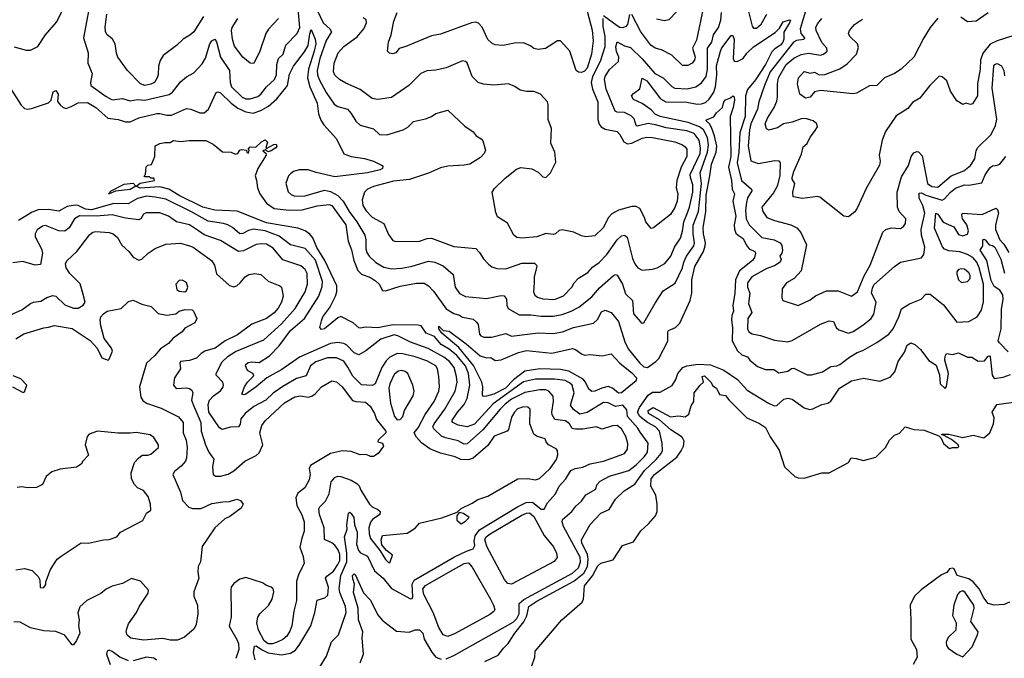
# Model space of a CAD drawing. Extents: x 1690054 to 1842981, y 782881 to 914114.
# Tile 311 of 656: x 1711432 to 1718064, y 897106 to 901407. Entities that reach past the tile are written whole.
import ezdxf

# ---------------------------------------------------------------- set-up
doc = ezdxf.new("R2010")
doc.units = 0

msp = doc.modelspace()

# ---------------------------------------------------------------- linework, layer by layer
at = {"layer": '0CON10XD'}
for points in [[(1711896.9, 901476.9), (1711861.6, 901285), (1711893.5, 901185), (1711891.5, 901115), (1711920, 901045), (1711908.6, 900985), (1711910.8, 900965), (1712015, 900888.9), (1712055, 900868.4), (1712125, 900876.8), (1712175, 900861.2), (1712225, 900869.7), (1712275, 900866.2), (1712437.6, 900902.4), (1712461.2, 900918.8), (1712515, 900988.9), (1712555, 901022.2), (1712605, 901050), (1712660.5, 901109.5), (1712682, 901148), (1712712.8, 901245), (1712725, 901264.3), (1712745, 901275.7), (1712757.7, 901257.8), (1712784.6, 901154.6), (1712844.2, 901065), (1712849, 900985), (1712858.1, 900955), (1712930.4, 900885), (1712955, 900874.3), (1712985, 900873.9), (1713035, 900890.3), (1713055, 900906.1), (1713093.9, 900956.1), (1713148.9, 901005), (1713161.4, 901035), (1713163.8, 901106.2), (1713174.6, 901145), (1713206, 901175), (1713223.7, 901236.3), (1713301.2, 901315), (1713318.9, 901355), (1713296.5, 901605)], [(1716324.3, 901525.7), (1716365, 901363.8), (1716375, 901349.2), (1716395, 901351.1), (1716425, 901376.9), (1716465, 901444)], [(1711395.4, 901225.4), (1711475, 901202.9), (1711505, 901202.5), (1711554.4, 901225.6), (1711605.6, 901305), (1711679.1, 901390.9), (1711715, 901460)], [(1713435, 901471.4), (1713475, 901385.6), (1713520, 901345), (1713530.8, 901325), (1713495, 901267.5), (1713453.5, 901145), (1713435.7, 901065.7), (1713436.8, 901036.8), (1713447.9, 901005), (1713495, 900917.5), (1713548.7, 900838.7), (1713575, 900821.8), (1713640, 900805), (1713665, 900775.6), (1713695, 900723.1), (1713725, 900696.5)], [(1713725, 900696.5), (1713815, 900671.1), (1713855, 900632.9), (1713905, 900631.5), (1714014.5, 900665.5), (1714045, 900684.2), (1714085, 900722.5), (1714165, 900740), (1714205, 900754.3), (1714235, 900775.6), (1714315, 900798), (1714430.6, 900690.6), (1714485, 900651.2), (1714506.7, 900625), (1714540, 900605), (1714551.2, 900591.2), (1714568.3, 900528.3), (1714560.8, 900505), (1714535, 900478), (1714463.3, 900435), (1714425, 900426.4), (1714315, 900420.6), (1714265, 900410), (1714185, 900374.5), (1714058.1, 900331.9), (1713950.1, 900319.9), (1713815, 900283.7), (1713773.4, 900266.6), (1713753.8, 900245), (1713737.5, 900195), (1713744, 900155), (1713765, 900119.1), (1713805, 900076.8), (1713883.5, 900035), (1713915, 899960), (1713945, 899920), (1713965, 899912.5), (1714125.3, 899914.7), (1714177.1, 899932.9), (1714204.7, 899934.7), (1714355, 899878.8), (1714505, 899865.7), (1714529.8, 899839.8), (1714555, 899795.8), (1714590, 899760), (1714612.2, 899742.2), (1714645, 899730.6), (1714705, 899730), (1714815, 899767.3), (1714898.3, 899768.3), (1714913.8, 899755), (1714915.8, 899745), (1714896.5, 899675), (1714897.4, 899637.4), (1714892.7, 899575), (1714902.2, 899552.2), (1714918.3, 899538.3), (1714955, 899528.2), (1715035, 899523.1), (1715095, 899547.5), (1715151.4, 899605), (1715166, 899635), (1715194.6, 899665.4), (1715258.6, 899705), (1715290.6, 899739.4), (1715335, 899771.2), (1715386.8, 899825), (1715455, 899924.6), (1715485, 899951.1), (1715505, 899957.1), (1715523, 899943), (1715559.9, 899799.9), (1715575, 899762.5), (1715594.4, 899735), (1715625, 899720.6), (1715695, 899727.1), (1715725, 899736.2), (1715778.1, 899765), (1715818, 899815), (1715842.7, 899875), (1715883.2, 899936.8), (1715896.7, 899983.3), (1715904.8, 900045), (1715925.4, 900094.6), (1715943, 900145), (1715964.9, 900245), (1715965.2, 900295), (1715948.9, 900345), (1715948.2, 900365), (1716014.1, 900505), (1716017.8, 900545), (1716008.2, 900595), (1715975, 900641), (1715925, 900659), (1715785, 900679.6), (1715715, 900700), (1715665, 900707.4), (1715590.7, 900690.7), (1715583.3, 900695), (1715569.8, 900739.8), (1715550.5, 900760.5), (1715505, 900781.2), (1715455, 900785.3), (1715441.6, 900791.6), (1715381.5, 900938.5), (1715370.5, 901005), (1715375.6, 901025), (1715405, 901070.8), (1715465.6, 901125), (1715467.8, 901155), (1715452.5, 901192.5), (1715446.4, 901223.6), (1715455, 901258.8), (1715505, 901232.2), (1715545, 901220.5), (1715625, 901143.9), (1715710, 901045), (1715765, 901014.6), (1715825, 900956.2), (1715844.4, 900945), (1715927.7, 900942.3), (1715984.8, 900955.2), (1716025, 900981.2), (1716055.7, 901025), (1716065.2, 901075), (1716065.3, 901215), (1716094.3, 901255), (1716103.8, 901305), (1716138.2, 901355), (1716154.1, 901405), (1716157.8, 901455)], [(1715254.7, 901465), (1715286.8, 901336.8), (1715293.4, 901265), (1715283.8, 901175), (1715255, 901081.5), (1715235, 901060), (1715215, 901052.2), (1715195, 901054.4), (1715180.8, 901065), (1715137.1, 901195), (1715075, 901264), (1715055, 901264), (1714974.1, 901214.1), (1714925, 901205.7), (1714895, 901214.3), (1714871.3, 901231.3), (1714825, 901250.8), (1714765, 901250), (1714685, 901232.9), (1714635, 901237.5), (1714615, 901246), (1714584.5, 901274.5), (1714547.6, 901357.6), (1714523, 901383), (1714505, 901390.8), (1714475.8, 901385.8), (1714265, 901310.6), (1714205, 901298.1), (1714032.7, 901227.3), (1713987.7, 901212.3), (1713965.9, 901184.1), (1713945, 901176.7), (1713921.7, 901181.7), (1713910, 901195), (1713916, 901255), (1713932.9, 901305), (1713951.7, 901398.3), (1713974.3, 901455)], [(1716036.5, 901493.5), (1715990.8, 901269.2), (1715963.2, 901215), (1715982.1, 901155), (1715976.5, 901133.5), (1715961.4, 901115), (1715932, 901098), (1715895, 901099.4), (1715825, 901168.9), (1715755, 901203.9), (1715712.5, 901215), (1715682.7, 901235), (1715614.8, 901324.8), (1715555, 901441.4)], [(1715857.6, 901462.4), (1715804.4, 901405.6), (1715775, 901400.6), (1715720.9, 901410.9)], [(1716725.5, 901465), (1716687.6, 901345), (1716693, 901315), (1716717.8, 901285), (1716713.6, 901273.6), (1716665, 901266.5), (1716643.4, 901256.6), (1716486.5, 901055), (1716447.4, 900965), (1716410, 900855), (1716401, 900805), (1716357.5, 900705), (1716348.2, 900665), (1716338.7, 900555), (1716356.2, 900456.2), (1716405, 900438.6), (1716517.9, 900457.9), (1716545, 900457.1), (1716553.6, 900443.6), (1716551.9, 900355), (1716534, 900285), (1716509, 900241), (1716431.1, 900145), (1716436.8, 900115), (1716464.6, 900075), (1716515, 900053.8), (1716625, 900025.4), (1716665.3, 900005.3), (1716693.1, 899975), (1716731.7, 899891.7), (1716696.2, 899715), (1716649.2, 899665), (1716596.2, 899635), (1716568.1, 899595), (1716564.2, 899535), (1716571.2, 899515), (1716675, 899482.9), (1716755, 899519.4), (1716793, 899547), (1716865, 899582), (1716945, 899581.5), (1717033.8, 899546.2), (1717075, 899574.2), (1717118.8, 899681.2), (1717161, 899755), (1717244.8, 899975.2), (1717265, 899993.5), (1717302.5, 900005), (1717365, 900001.9), (1717385, 900014.5), (1717398.7, 900035), (1717401.5, 900065), (1717355.6, 900115), (1717343.9, 900143.9), (1717342.5, 900245), (1717372.1, 900347.9), (1717418.9, 900425), (1717437.3, 900485), (1717455, 900510), (1717475, 900519.4), (1717485, 900517.1), (1717511.3, 900491.3), (1717546.8, 900305), (1717575, 900283.7), (1717615, 900280), (1717705, 900356), (1717791.1, 900388.9), (1717835.5, 900424.5), (1717865, 900469.4), (1717874.2, 900525), (1717883.9, 900545), (1717976.2, 900635), (1718005.2, 900694.8), (1718013.1, 900736.9), (1717982.8, 900945), (1717992.4, 901095), (1717998.5, 901105), (1718015, 901112.5), (1718045, 901096.2), (1718061.1, 901065), (1718065, 901030)], [(1717955, 901452.9), (1717875, 901396.2), (1717815, 901393.8), (1717771.2, 901425)], [(1711777.6, 900822.4), (1711825, 900847.3), (1711889.2, 900849.2), (1711945, 900815.3), (1712025, 900743.6), (1712095, 900734.1), (1712145, 900719.5), (1712175, 900719.3), (1712235, 900747.3), (1712354.8, 900775.2), (1712375, 900776.4), (1712423.2, 900763.2), (1712455, 900764.7), (1712555, 900808.8), (1712584.6, 900804.6), (1712645, 900779.4), (1712675, 900779.2), (1712702.5, 900805), (1712754.2, 900915.8), (1712768.8, 900921.2), (1712785, 900915.6), (1712856.1, 900846.1), (1712901.6, 900811.6), (1712955, 900786.7), (1713005, 900778.4), (1713055, 900795.7), (1713107.5, 900825), (1713162.5, 900875), (1713222.9, 900945), (1713235.2, 900965), (1713249.7, 901040.3), (1713275, 901094.4), (1713349.8, 901190.2), (1713375.5, 901234.5), (1713385, 901312.5), (1713395, 901341.2), (1713422.4, 901275), (1713425.5, 901245), (1713415.4, 901195), (1713376.1, 901075), (1713369.5, 901015), (1713385, 900955.6), (1713434.8, 900845), (1713443.4, 900773.4), (1713460.1, 900730.1), (1713479.8, 900699.8), (1713564.6, 900604.6), (1713614.2, 900504.2), (1713665, 900486.2), (1713755, 900473.3), (1713815, 900455.4), (1713873.3, 900425), (1713877.5, 900417.5), (1713875.8, 900405), (1713860, 900395), (1713775, 900375.5), (1713555, 900349.4), (1713428.5, 900378.5), (1713375, 900396.9), (1713315, 900395.4), (1713275.4, 900384.6), (1713255, 900370), (1713243.3, 900355), (1713224.4, 900305.6), (1713238.9, 900248.9), (1713259.6, 900229.6), (1713285, 900219.1), (1713355, 900220.8), (1713485, 900260), (1713525, 900251.2), (1713573.9, 900223.9), (1713610.3, 900185), (1713649.8, 900115), (1713702.5, 900045), (1713756.9, 899955), (1713764.1, 899925), (1713762.2, 899865), (1713770.1, 899840.1), (1713785.5, 899815), (1713830.9, 899770.9), (1713885, 899739.6), (1713935, 899730), (1714005, 899734.7), (1714075, 899748), (1714185, 899780.4), (1714228.8, 899775), (1714285, 899748.5), (1714351.2, 899691.2), (1714363.8, 899605), (1714395, 899562.2), (1714435, 899543.1), (1714575, 899528.8), (1714675, 899548.8), (1714695, 899547.8), (1714711.5, 899525), (1714713.9, 899483.9), (1714721.7, 899461.7), (1714795, 899420.4), (1714875, 899419.7), (1714945, 899410.3), (1715025, 899411.1), (1715085, 899420.7), (1715146.2, 899443.8), (1715197.8, 899472.2), (1715285, 899540.4), (1715337.7, 899602.3), (1715432, 899685), (1715445, 899690.8), (1715455, 899687.5), (1715492.3, 899625), (1715511.9, 899561.9), (1715558.8, 899515), (1715565.3, 899425.3), (1715615, 899371.2), (1715625, 899363.8), (1715636.2, 899365), (1715711.3, 899498.7), (1715765, 899580), (1715846.4, 899633.6), (1715895.2, 899735), (1715905.2, 899775), (1715923.8, 899815), (1715972.7, 899885), (1715977, 899905), (1715967.5, 899965), (1715967.4, 900022.6), (1716002.8, 900115), (1716024.9, 900305), (1716014.8, 900375), (1716065.3, 900514.7), (1716070.6, 900565), (1716063.8, 900613.8), (1716038.2, 900665), (1716010.7, 900685), (1715935, 900714.3), (1715745, 900755.1), (1715711.7, 900771.7), (1715685, 900799.1), (1715625, 900841.8), (1715565, 900870.5), (1715552.2, 900895), (1715565, 900911.1), (1715609.5, 900940.5), (1715625, 901014.2), (1715655.2, 900995), (1715747.1, 900875), (1715782.9, 900852.9), (1715925, 900852.4), (1715995, 900838.9), (1716025, 900839.7), (1716050.1, 900849.9), (1716075, 900871.6), (1716108, 900918), (1716119, 900955), (1716127.9, 901035), (1716125, 901096), (1716152, 901195), (1716162, 901218), (1716225, 901301.1), (1716235, 901300), (1716244.8, 901274.8), (1716236.5, 901145), (1716245, 901128.6), (1716265, 901125.5), (1716303.8, 901145), (1716329, 901181), (1716374.7, 901225), (1716519.4, 901320.6), (1716549.8, 901350.3), (1716575, 901391.8), (1716616.9, 901406.9), (1716623, 901403), (1716617.1, 901385), (1716577.8, 901322.2), (1716578.1, 901275), (1716572.3, 901255), (1716555.2, 901235), (1716518, 901212), (1716498.3, 901191.7), (1716456.2, 901105), (1716388.6, 901001.4), (1716335, 900938.1), (1716319.7, 900895), (1716318.2, 900755), (1716283.2, 900645), (1716274.9, 900515), (1716264.1, 900444.1), (1716293.9, 900323.9), (1716361.5, 900265), (1716362.1, 900255), (1716333.6, 900206.4), (1716326.1, 900175), (1716320.2, 900125), (1716325.9, 900065.9), (1716345.2, 900025.2), (1716430.5, 899940.5), (1716514.3, 899924.3), (1716554.2, 899904.2), (1716565, 899886.2), (1716569.2, 899855), (1716565.4, 899835), (1716552.2, 899815), (1716561.2, 899795), (1716552.9, 899775), (1716515, 899750.4), (1716465, 899731.6), (1716362.7, 899675), (1716335, 899636), (1716334, 899606), (1716348.8, 899565), (1716340, 899495), (1716362.5, 899435), (1716336.2, 899395), (1716333.9, 899325), (1716342.7, 899305), (1716365, 899292.4), (1716421.2, 899281.2), (1716515, 899248.5), (1716605, 899237.7), (1716635, 899247.7), (1716825, 899357.1), (1716885, 899378.5), (1716914.3, 899374.3), (1716930.8, 899335), (1716948.9, 899318.9), (1717015, 899295.6), (1717045, 899306.2), (1717110, 899350), (1717167.5, 899395), (1717184.6, 899425), (1717200, 899505), (1717169.6, 899565), (1717175, 899600), (1717185, 899621.2), (1717324.3, 899745), (1717365, 899774.2), (1717505, 899803.1), (1717522.5, 899825), (1717528.5, 899875), (1717506.7, 899956.7), (1717504.1, 899994.1), (1717528, 900105), (1717514, 900155), (1717490.3, 900205), (1717491.2, 900238.8), (1717505, 900241.8), (1717535, 900224.8), (1717645, 900192.7), (1717660.1, 900199.9), (1717701.2, 900245), (1717735, 900271.8), (1717795, 900295.4), (1717825, 900292.2), (1717911.7, 900308.3), (1717935, 900361.4), (1717967.9, 900412.1), (1717985, 900423.6), (1718015, 900426.7), (1718032.5, 900435), (1718073.1, 900485)], [(1712670.7, 901429.3), (1712605, 901325.8), (1712578.1, 901301.9), (1712532.9, 901277.1), (1712487.6, 901232.4), (1712396.9, 901165), (1712377.4, 901132.6), (1712365.5, 901095), (1712364.4, 901035), (1712358.5, 901015), (1712340, 900985), (1712315, 900972.4), (1712275, 900963.6), (1712244.4, 900974.4), (1712156.9, 901065), (1712092.9, 901155), (1712082.6, 901182.6), (1712075.4, 901245.4), (1712055.7, 901275), (1712018.3, 901308.3), (1712008.6, 901328.6), (1712006.5, 901356.5), (1712019.2, 901445)], [(1713175.3, 901414.7), (1713107.6, 901342.4), (1713090.5, 901315), (1713050, 901195), (1713007.7, 901112.3), (1712985, 901113.8), (1712935, 901155.6), (1712879.5, 901229.5), (1712864.6, 901275), (1712858.6, 901335), (1712862.5, 901355), (1712900, 901415)], [(1715358.5, 901415), (1715358.6, 901361.4), (1715373.2, 901295), (1715373, 901225), (1715341.6, 901125), (1715290.7, 901025), (1715280.2, 900985), (1715288.9, 900938.9), (1715325.2, 900855), (1715326.7, 900735), (1715335, 900704.2), (1715348.9, 900685), (1715375, 900670), (1715455, 900654.4), (1715474.7, 900634.7), (1715501.2, 900585), (1715525, 900571.6), (1715555, 900575.3), (1715625, 900608.4), (1715654.8, 900615.2), (1715695, 900614.2), (1715845.2, 900585.2), (1715895.7, 900565), (1715915, 900551.9), (1715924.7, 900534.7), (1715924.7, 900485), (1715887, 900415), (1715858.2, 900325), (1715853.9, 900275), (1715865.3, 900235), (1715861.3, 900185), (1715845, 900141.9), (1715814.7, 900095.3), (1715700, 900005), (1715685, 900002), (1715648.6, 900045), (1715640.4, 900075), (1715609.5, 900135), (1715585, 900150), (1715555, 900150), (1715465, 900123.5), (1715420.2, 900099.8), (1715396.7, 900075), (1715362.5, 900005), (1715305, 899950.8), (1715245, 899945.8), (1715215, 899952.5), (1715165, 899976.9), (1715085, 899992.9), (1715065, 899987.1), (1715040.8, 899965), (1715025, 899960), (1714975, 899966.5), (1714915, 899945.6), (1714814.5, 899935.5), (1714779.4, 899939.4), (1714760, 899955), (1714717.9, 900037.9), (1714650.5, 900080.5), (1714637.7, 900107.7), (1714614, 900245), (1714630.3, 900269.7), (1714700.6, 900339.4), (1714778.7, 900401.3), (1714807.8, 900412.2), (1714881.8, 900401.8), (1714925, 900380), (1714955, 900349.2), (1714975.5, 900344.5), (1715006, 900375), (1715043.2, 900446.8), (1715035.6, 900515), (1715009.4, 900575), (1715014.1, 900674.1), (1714991.4, 900735), (1714991.4, 900835), (1714985.8, 900855), (1714940, 900905), (1714925, 900913.3), (1714893.6, 900923.6), (1714845, 900922.9), (1714801.7, 900931.7), (1714767, 900957), (1714724.2, 900974.2), (1714625, 900966.9), (1714555, 900973.3), (1714520, 900985), (1714480, 901025), (1714445.8, 901115.8), (1714435, 901125.6), (1714415, 901129.4), (1714305, 901081.9), (1714235, 901066.9), (1714175, 901062.5), (1714134.6, 901045.4), (1714052.5, 900965), (1713935, 900882.9), (1713845, 900868.6), (1713805.5, 900875.5), (1713725, 900937.5), (1713628.9, 900978.9), (1713585, 901004.6), (1713555, 901034.4), (1713546.2, 901055), (1713549.6, 901115), (1713576.5, 901185), (1713615, 901225.6), (1713705, 901291.8), (1713750.5, 901345), (1713766.7, 901385), (1713765, 901406.2), (1713745, 901418.9)], [(1715538.3, 901441.7), (1715525.8, 901375), (1715515, 901362), (1715495, 901353.5), (1715475, 901355.3), (1715455, 901365.9), (1715365, 901432.5)], [(1716785.5, 900654.5), (1716805.8, 900685), (1716801.2, 900705), (1716776.7, 900725), (1716725, 900741.2), (1716695, 900739.6), (1716635, 900717.1), (1716576.7, 900705), (1716535, 900678.9), (1716475, 900662.5), (1716462, 900672), (1716453.9, 900705), (1716469.3, 900745), (1716513.9, 900816.1), (1716530.5, 900859.5), (1716536.7, 900885), (1716536.2, 900975), (1716542.5, 901015), (1716594.8, 901105), (1716645, 901149), (1716695, 901172.1), (1716745, 901180.7), (1716825, 901169.3), (1716844.8, 901175.2), (1716871.1, 901195), (1716867.3, 901215), (1716835, 901254.5), (1716797.3, 901335), (1716793.9, 901355), (1716805, 901380), (1716835, 901415.6)], [(1717615, 901416.9), (1717565.4, 901354.6), (1717520.6, 901285), (1717454.3, 901155.7), (1717368.8, 901075), (1717325, 901044.3), (1717256.2, 901015), (1717205, 900963.3), (1717155, 900962.5), (1717067.8, 900912.2), (1717045, 900907.5), (1716825, 900930.6), (1716785, 900920.6), (1716755.8, 900885), (1716725, 900878.6), (1716686.7, 900905), (1716670, 900975), (1716676.7, 901015), (1716715, 901058.2), (1716755, 901046.9), (1716785, 901054.2), (1716815.6, 901035.6), (1716855, 901037.3), (1716955, 901075.6), (1717005, 901109.2), (1717069.2, 901175), (1717080.8, 901219.2), (1717076, 901245), (1717024, 901295), (1717014.2, 901315), (1717021.4, 901335), (1717055, 901375.6), (1717108.4, 901411.6)], [(1718121.9, 901298.1), (1718015, 901265.4), (1717968.7, 901241.3), (1717920.7, 901185), (1717904, 901136), (1717901.4, 901075), (1717882.7, 900975), (1717882.9, 900895), (1717849.2, 900840.8), (1717835, 900836.2), (1717805, 900846), (1717785, 900836.7), (1717745, 900860), (1717700.8, 900925), (1717675.6, 900995.6), (1717645, 901023.3), (1717625, 901026), (1717561.4, 900965), (1717495, 900879.2), (1717445, 900848.6), (1717415, 900808), (1717375, 900784), (1717335, 900758.8), (1717264.3, 900655), (1717240.5, 900595), (1717220.7, 900495), (1717226.5, 900453.5), (1717222.4, 900427.6), (1717135.8, 900275), (1717073.2, 900136.8), (1717056.6, 900113.4), (1717015, 900078.8), (1716983.3, 900085), (1716822.1, 900212.1), (1716805, 900215.7), (1716705, 900202.7), (1716642.2, 900215), (1716640, 900245), (1716652.5, 900305), (1716635, 900332.5), (1716634, 900344), (1716645.3, 900385), (1716698.1, 900501.9), (1716708, 900552), (1716735.9, 900574.1), (1716755, 900615.8), (1716785.5, 900654.5)], [(1711375, 900937.5), (1711442.4, 900832.4), (1711465, 900810), (1711485, 900804.4), (1711511.1, 900808.9), (1711625, 900847.5), (1711643.8, 900866.2), (1711657.7, 900922.3), (1711675, 900930.5), (1711690.7, 900905), (1711686, 900856), (1711703.4, 900833.4), (1711725.5, 900815.5), (1711745, 900810), (1711777.6, 900822.4)], [(1713465, 899380), (1713473.3, 899405), (1713520.8, 899469.2), (1713557.9, 899545), (1713567.1, 899575), (1713568.4, 899615), (1713486.6, 899785), (1713433.6, 899873.6), (1713405, 899938.2), (1713385, 899963.8), (1713355.4, 899985), (1713305, 900004.1), (1713095, 900038), (1712897.4, 900117.4), (1712745, 900124.1), (1712664.3, 900145), (1712505, 900224.1), (1712435.8, 900265), (1712375, 900281.5), (1712243.6, 900273.6), (1712216.7, 900285), (1712243, 900307), (1712340, 900325), (1712335, 900340), (1712315, 900340), (1712305, 900350), (1712275, 900350), (1712270, 900355), (1712280, 900365), (1712283, 900417), (1712295, 900427.5), (1712318.3, 900431.7), (1712342.5, 900485), (1712345, 900557.5), (1712375, 900573.3), (1712409.3, 900580.7), (1712445, 900580), (1712467, 900593), (1712515, 900587.5), (1712575, 900594), (1712685, 900593.1), (1712735, 900568), (1712797.3, 900517.3), (1712855, 900515.6), (1712885, 900500.8), (1712900, 900505), (1712915, 900527.5), (1712925, 900532.5), (1712958.3, 900528.3), (1712961.7, 900511.7), (1712971.7, 900508.3), (1712977.5, 900527.5), (1712970, 900535), (1712985, 900550), (1713021.7, 900548.3), (1713060, 900585), (1713085, 900597.5), (1713101.7, 900581.7), (1713090, 900545), (1713095, 900540), (1713142.5, 900567.5), (1713158.3, 900568.3), (1713164, 900555), (1713157.5, 900545), (1713125, 900523.1), (1713105, 900517.5), (1713085, 900530), (1713070, 900525), (1713089.3, 900509.3), (1713091.4, 900495), (1713034.7, 900405.3), (1713018.7, 900355), (1713025.8, 900325.8), (1713033.6, 900275), (1713048.1, 900235), (1713095, 900171.1), (1713145.7, 900135.7), (1713245.8, 900124.2), (1713335, 900126.2), (1713435, 900153.3), (1713515, 900162.8), (1713535, 900156.8), (1713627.3, 900025), (1713644.2, 899915), (1713667.1, 899857.1), (1713681.2, 899785), (1713708.1, 899718.1), (1713733.6, 899693.6), (1713795, 899670.5), (1713828.8, 899648.8), (1713852.2, 899625), (1713875, 899583.3), (1713895, 899581.3), (1713995, 899612.1), (1714105, 899632.2), (1714155, 899632.8), (1714185.2, 899615.2), (1714218.9, 899578.9), (1714305, 899460), (1714355, 899429.5), (1714395, 899417.5), (1714415, 899404.6), (1714485, 899389.4), (1714509.5, 899369.5), (1714519.5, 899355), (1714528.9, 899288.9), (1714537.7, 899277.7), (1714558.1, 899268.1), (1714610.5, 899269.5), (1714705, 899292.8), (1714745, 899276.9), (1714925, 899298.2), (1715025, 899294.7), (1715086.7, 899305), (1715161.2, 899335), (1715297.6, 899362.4), (1715322.7, 899387.3), (1715349.8, 899440.2), (1715375, 899451.4), (1715415, 899434.4), (1715464.2, 899374.2), (1715507.9, 899237.9), (1715530.3, 899190.3), (1715607.8, 899095), (1715635, 899069.5), (1715660, 899065), (1715717.5, 899105), (1715736.5, 899125), (1715797.2, 899242.8), (1715796.7, 899305), (1715801.4, 899315), (1715849.2, 899335), (1715877.6, 899362.4), (1715948.3, 899515), (1715958.8, 899565), (1715958.4, 899655), (1715979.1, 899745), (1716037.3, 899845), (1716049.4, 899885), (1716051.2, 899905), (1716037.1, 899965), (1716034.8, 900005), (1716052.9, 900115), (1716055.8, 900225), (1716080.4, 900355), (1716092.2, 900435), (1716122.1, 900515), (1716127.2, 900555), (1716111.7, 900625), (1716091.7, 900681.7), (1716076.9, 900706.9), (1716055.8, 900725), (1716057.7, 900732.3), (1716107.7, 900752.2), (1716125, 900779.4), (1716165, 900815.7), (1716175.3, 900855), (1716185, 900868.4), (1716219.1, 900880.9), (1716235, 900893.8), (1716245, 900887.5), (1716247.3, 900865), (1716238.2, 900815), (1716216.7, 900755), (1716222.1, 900485), (1716205.3, 900415), (1716226.4, 900325), (1716230.2, 900265), (1716245.9, 900235), (1716236.2, 900185), (1716255.4, 900085), (1716245.2, 900025.2), (1716246.8, 899996.8), (1716255, 899970), (1716271.9, 899955), (1716305, 899933.5), (1716325, 899890.4), (1716344.7, 899865), (1716383.1, 899845), (1716388.5, 899835), (1716380.2, 899805), (1716367.4, 899785), (1716279.7, 899715), (1716253.8, 899655), (1716248.3, 899565), (1716235, 899482.5), (1716238.9, 899445), (1716228, 899415), (1716225.7, 899384.3), (1716232.1, 899335), (1716231.3, 899245), (1716267.4, 899177.4), (1716295, 899150), (1716335, 899137.5), (1716350.3, 899115), (1716401.3, 899071.3), (1716455, 899051.6), (1716510.9, 899050.9), (1716545, 899028.2), (1716605, 899040), (1716631.3, 899058.7), (1716645, 899060), (1716735, 899015.4), (1716765, 899014.6), (1716840, 899035), (1716895, 899070.8), (1716935, 899076.5), (1716955.8, 899085), (1717021.9, 899135), (1717073.1, 899165), (1717110.9, 899179.1), (1717205, 899232.1), (1717285, 899288.5), (1717315, 899326.2), (1717352.5, 899405), (1717370.7, 899459.3), (1717425, 899494.2), (1717503.3, 899525), (1717535, 899558.8), (1717565, 899558.8), (1717655, 899486.7), (1717745, 899369.2), (1717825, 899374.5), (1717882, 899405), (1717909.1, 899450.9), (1717922.8, 899507.2), (1717924.3, 899625.7), (1717895.3, 899735.3), (1717878.1, 899775), (1717852.6, 899805), (1717815.9, 899825.9), (1717765, 899842.7), (1717690.4, 899850.4), (1717661.9, 899861.9), (1717646.7, 899876.7), (1717593.6, 900003.6), (1717603.1, 900105), (1717615, 900097.8), (1717653, 900043), (1717723.1, 900013.1), (1717755, 899961.1), (1717785, 899950.8), (1717815, 899963.3), (1717822.3, 899985), (1717811.2, 900025), (1717782.1, 900065), (1717776.8, 900093.2), (1717782, 900105), (1717915, 900095.7), (1718006.9, 900136.9), (1718018.8, 900128.8), (1718024.1, 900104.1), (1718004.8, 900025), (1718004.1, 899995), (1718033.7, 899925), (1718060.7, 899895), (1718095, 899838.9)], [(1712035, 900234.2), (1712030, 900235), (1712046.7, 900255), (1712135, 900299.4), (1712195, 900305.8), (1712213.8, 900285), (1712175.3, 900264.7), (1712076.6, 900253.4), (1712035, 900234.2)], [(1713451.9, 897045), (1713498.9, 897121.1), (1713532.2, 897217.8), (1713578.1, 897265), (1713631, 897415), (1713625.7, 897455), (1713588.5, 897548.5), (1713583.7, 897576.3), (1713594.8, 897665), (1713635.7, 897755), (1713634.7, 897815), (1713619.9, 897925), (1713636.8, 897975), (1713634.3, 898005), (1713646.9, 898083.1), (1713655, 898089.6), (1713665, 898082.5), (1713682.6, 898055), (1713686.9, 898005), (1713704.4, 897955), (1713704.4, 897925), (1713699.8, 897875), (1713713.2, 897833.2), (1713726.8, 897816.8), (1713775, 897794.4), (1713820.5, 897695), (1713880.6, 897645), (1713935, 897575.7), (1714065, 897506.9), (1714075, 897510), (1714079.6, 897520.4), (1714074.8, 897605), (1714088.6, 897631.4), (1714360.5, 897789.5), (1714441.2, 897828.8), (1714485, 897843.1), (1714497.6, 897865), (1714493.8, 897895), (1714499.4, 897930.6), (1714527.8, 897972.2), (1714785, 898126.9), (1714844.1, 898155.9), (1714885, 898157.7), (1714945, 898111.3), (1714965, 898111.1), (1714986.8, 898153.2), (1715041.2, 898215), (1715066.2, 898265), (1715109.2, 898315), (1715145, 898370.5), (1715173.8, 898385), (1715225, 898393.9), (1715275, 898415.4), (1715365, 898434.7), (1715476.6, 898473.4), (1715505, 898486.5), (1715524.6, 898515), (1715528, 898552), (1715515, 898600), (1715485, 898652.2), (1715455, 898673.1), (1715425, 898671.9), (1715355, 898649.6), (1715315, 898665.7), (1715225, 898650), (1715175, 898649.1), (1715153.5, 898655), (1715135.6, 898685.6), (1715107.8, 898705), (1715035.4, 898715.4), (1715018.5, 898745), (1715016, 898765), (1715028.1, 898835), (1715025, 898872), (1714995.9, 898905), (1714975, 898913.9), (1714934.6, 898915.4), (1714835, 898897.3), (1714745, 898852.3), (1714702.5, 898817.5), (1714667.6, 898785), (1714550.8, 898645), (1714445, 898550.3), (1714425, 898548.2), (1714385, 898571.8), (1714300, 898590), (1714273.3, 898603.3), (1714220.7, 898650.7), (1714214.3, 898665), (1714223, 898685), (1714295.2, 898785), (1714365.2, 898905), (1714378.2, 898965), (1714373.4, 899005), (1714358.8, 899065), (1714326.5, 899105), (1714288.2, 899135), (1714183.2, 899193.2), (1714063.1, 899235), (1713978.5, 899278.5), (1713955, 899284.3), (1713863.7, 899256.3), (1713762.9, 899177.1), (1713715, 899149.2), (1713685, 899163.4), (1713636.2, 899215), (1713615, 899227.2), (1713575, 899233.7), (1713525, 899225.8), (1713315.6, 899134.4), (1713198.3, 899051.7), (1713096.4, 898995), (1713025.1, 898934.9), (1712955, 898884.7), (1712941.1, 898881.1), (1712928.8, 898885), (1712946.2, 898935), (1712966.2, 898965), (1713005, 899004.5), (1713007.7, 899015), (1713001.4, 899025), (1712966.2, 899045), (1712953.2, 899075), (1712955.5, 899085), (1712971.6, 899098.4), (1712995, 899103), (1713045, 899099.5), (1713115, 899143.2), (1713179.2, 899210.8), (1713255.8, 899315), (1713349.3, 899395), (1713445.9, 899545), (1713469, 899611), (1713471.6, 899645), (1713425, 899788.7), (1713355, 899865.3), (1713255, 899892), (1713179.5, 899949.5), (1713085, 899986.2), (1713003.9, 899996.1), (1712971.7, 899988.3), (1712935, 899967.3), (1712915, 899965.4), (1712865, 900006.8), (1712832.9, 900025), (1712803.8, 900035), (1712701, 900051), (1712585, 900115.5), (1712415, 900198.1), (1712345, 900213), (1712285, 900217.7), (1712225, 900202.4), (1712162.5, 900167.5), (1712065, 900170.3), (1711915, 900127.7), (1711875, 900130.6), (1711825, 900155.7), (1711805, 900158.4), (1711751.8, 900148.2), (1711695, 900117.5), (1711625, 900129.5), (1711555, 900126.4), (1711515, 900110.6), (1711424.1, 900055.9)], [(1713061.1, 897165), (1713105, 897144.2), (1713195, 897130), (1713255, 897141.1), (1713288.7, 897161.3), (1713319.5, 897200.5), (1713392, 897325), (1713419.2, 897415), (1713435, 897498.8), (1713486.6, 897513.4), (1713507.7, 897532.3), (1713511.2, 897585), (1713490.7, 897645), (1713499.9, 897660.1), (1713545, 897693.9), (1713575, 897737.1), (1713587.2, 897765), (1713588.9, 897805), (1713577.7, 897837.7), (1713555, 897867.8), (1713534.4, 897884.4), (1713485.4, 897905.4), (1713482.9, 897985), (1713450.4, 898075), (1713447.5, 898112.5), (1713453, 898127), (1713492.5, 898165), (1713515.9, 898214.1), (1713529.6, 898295), (1713554, 898325), (1713575, 898333.3), (1713595, 898331.5), (1713665, 898306.9), (1713703.2, 898283.2), (1713718.4, 898268.4), (1713729.5, 898239.5), (1713787.1, 898145), (1713805, 898125.7), (1713845, 898108.1), (1713858.6, 898095), (1713856.9, 898075), (1713808.8, 898041.2), (1713795, 898022.9), (1713784.3, 897985), (1713785.3, 897944.7), (1713795, 897913.6), (1713860.5, 897830.5), (1713895, 897770.8), (1713915, 897752), (1713925, 897750), (1713941.7, 897801.7), (1713902.2, 897832.2), (1713871.2, 897871.2), (1713865.6, 897905), (1713875, 897933.8), (1714041.7, 897948.3), (1714095, 897983.3), (1714125, 898016.7), (1714275, 898053.3), (1714379.3, 898090.7), (1714406.2, 898115), (1714479.7, 898150.3), (1714516.7, 898175), (1714585, 898198.8), (1714786.7, 898315), (1714855, 898318.1), (1714905, 898308.2), (1714932.3, 898317.7), (1715005.7, 898384.3), (1715046.9, 898445), (1715056, 898476), (1715053.3, 898505), (1715045, 898516.7), (1714994.3, 898544.3), (1714978, 898565), (1714972, 898585), (1714913.3, 898603.3), (1714894.5, 898615), (1714866.9, 898685), (1714869.2, 898785), (1714855, 898798.6), (1714825, 898800.6), (1714785, 898786.5), (1714764.3, 898765), (1714745, 898731.2), (1714723.8, 898646.2), (1714715.7, 898635), (1714628.2, 898601.8), (1714585, 898538.9), (1714485, 898453.9), (1714455, 898442.8), (1714404.1, 898444.1), (1714365, 898463.4), (1714265, 898487.8), (1714195, 898517.3), (1714137.4, 898557.4), (1714105, 898595.5), (1714089.7, 898625), (1714115, 898658.8), (1714162.2, 898747.8), (1714223.4, 898835), (1714254.6, 898905), (1714258.5, 898935), (1714253.8, 899005), (1714246.6, 899055), (1714235, 899076.6), (1714175, 899110), (1714095, 899137), (1714012.1, 899157.9), (1713975, 899158.7), (1713925, 899134), (1713900.9, 899109.1), (1713871.9, 899065), (1713825, 898955.6), (1713805, 898942.5), (1713735, 898948.5), (1713675, 899005.4), (1713642.8, 899067.2), (1713615, 899108.4), (1713565, 899130.2), (1713505, 899131), (1713426.7, 899103.3), (1713390.8, 899075), (1713361.6, 899008.4), (1713295, 898990), (1713203, 898937), (1713137.9, 898892.1), (1713090, 898845), (1713008.3, 898801.7), (1712950, 898755), (1712921.7, 898718.3), (1712916.9, 898683.1), (1712904.4, 898665.6), (1712852, 898662), (1712795, 898647.7), (1712777.9, 898657.9), (1712705.6, 898765), (1712700.5, 898815), (1712710.6, 898845), (1712736.9, 898873.1), (1712785, 898908.6), (1712800.2, 898929.8), (1712804.4, 898945), (1712799.4, 898965), (1712755, 899014.2), (1712755.6, 899025), (1712795, 899102.9), (1712835, 899142.1), (1712885, 899172.6), (1713075, 899250), (1713195, 899358.6), (1713287.9, 899462.1), (1713353.7, 899575), (1713370.5, 899625), (1713367.2, 899697.2), (1713355.5, 899725), (1713325, 899749.6), (1713205, 899789.2), (1713138.5, 899868.5), (1713095, 899894.7), (1713058.5, 899898.5), (1713025, 899893.5), (1712939.1, 899850.9), (1712905, 899847.1), (1712785, 899919.1), (1712675, 899958.2), (1712635, 899984.2), (1712575, 900025.4), (1712486.9, 900046.9), (1712434.7, 900084.7), (1712375, 900105.9), (1712282.7, 900107.3), (1712265, 900096.7), (1712246.9, 900065), (1712235, 900060), (1712145, 900071.6), (1712055, 900093.3), (1711946.5, 900083.5), (1711834.4, 900085.6), (1711800.4, 900065), (1711764.5, 900005), (1711735, 899983.8), (1711695, 899985.4), (1711605, 900021.9), (1711585, 900016.9), (1711548.9, 899991.1), (1711535.4, 899965), (1711535.3, 899945), (1711578.5, 899865), (1711584.4, 899835), (1711570.8, 899759.2), (1711535, 899753.5), (1711452.2, 899777.8), (1711385, 899768.9)], [(1711369.9, 899420.1), (1711445.8, 899454.2), (1711503.6, 899496.4), (1711525, 899505.6), (1711575, 899510.6), (1711615, 899535.6), (1711655, 899550.5), (1711675, 899545.6), (1711735, 899487.7), (1711793.8, 899465), (1711825.4, 899464.6), (1711858, 899485), (1711872.9, 899505), (1711856.9, 899565), (1711839.1, 899629.1), (1711768.7, 899698.7), (1711744.4, 899735), (1711740.8, 899765), (1711751.2, 899785), (1711815.6, 899845), (1711905, 899961.1), (1711924.7, 899975.3), (1711945, 899979.6), (1712035, 899974.5), (1712060.8, 899965), (1712090.8, 899940.8), (1712118.8, 899888.8), (1712166.9, 899845), (1712195, 899808), (1712235, 899788), (1712255, 899794), (1712297.5, 899835), (1712343, 899867), (1712415, 899895.6), (1712515, 899902.1), (1712576.2, 899885), (1712599.2, 899875), (1712724, 899785), (1712744, 899755), (1712758, 899695), (1712845, 899617.5), (1712875, 899608.1), (1712895, 899615.7), (1712916.9, 899635), (1712950.8, 899675), (1712975, 899690.6), (1713015, 899698.1), (1713055, 899690), (1713106.1, 899646.1), (1713183.3, 899615), (1713194, 899605), (1713205.5, 899545), (1713195.5, 899505), (1713172.3, 899465), (1713145, 899433.5), (1713095, 899394.6), (1712995, 899355.6), (1712898.5, 899285), (1712815.7, 899244.3), (1712747.5, 899195), (1712678.1, 899175), (1712655, 899160), (1712623.3, 899126.7), (1712575, 899112.5), (1712515, 899104.3), (1712510, 899095), (1712514.6, 899055), (1712475.3, 898994.7), (1712468.5, 898945), (1712485, 898923.5), (1712557.3, 898927.3), (1712575, 898923.6), (1712591.6, 898911.6), (1712598.5, 898895), (1712588, 898845), (1712604, 898805), (1712651.6, 898695), (1712653.8, 898635), (1712682.9, 898542.9), (1712704.7, 898494.7), (1712738.3, 898448.3), (1712730, 898395), (1712734, 898345), (1712751.9, 898331.9), (1712785, 898332.7), (1712835, 898347.5), (1712875, 898369.5), (1712947, 898433), (1713025, 898473.1), (1713045, 898490), (1713068.8, 898545), (1713049.2, 898625), (1713063.2, 898675), (1713084.6, 898705), (1713215, 898826.6), (1713285, 898867.6), (1713323.3, 898873.3), (1713375, 898865.4), (1713398.7, 898871.3), (1713422, 898888), (1713465, 898934.6), (1713535, 898975.7), (1713565, 898968.9), (1713603.8, 898935), (1713673.5, 898843.5), (1713695, 898835.9), (1713761.7, 898831.7), (1713791.4, 898805), (1713822.5, 898755), (1713835, 898713.8), (1713896.7, 898635), (1713898, 898625), (1713846.9, 898575), (1713844.3, 898565), (1713875, 898554.2), (1713881.9, 898535), (1713846.7, 898485), (1713815, 898466), (1713795, 898465.8), (1713765, 898478.1), (1713725, 898477.5), (1713665, 898498.8), (1713605, 898504.6), (1713525, 898485.5), (1713390.4, 898405), (1713382.1, 898385), (1713387.8, 898345), (1713380.7, 898309.3), (1713352.1, 898255), (1713305, 898218.6), (1713292.2, 898187.8), (1713298.8, 898135), (1713332.7, 898072.7), (1713348.4, 898025), (1713348.6, 897961.4), (1713332.5, 897915), (1713319.6, 897855), (1713341.9, 897791.9), (1713348.6, 897745), (1713312.5, 897675), (1713295.6, 897625), (1713296.9, 897495), (1713277.3, 897422.7), (1713265.3, 897325), (1713251.9, 897288.1), (1713230, 897255), (1713205, 897232.9), (1713165.6, 897215), (1713135, 897204.5), (1713105, 897204.1), (1713078, 897225), (1713039.7, 897295), (1713028.8, 897345), (1713035, 897382.5), (1713048.2, 897405), (1713107, 897463), (1713132.2, 897505), (1713144, 897555), (1713138, 897575), (1713126.2, 897585), (1713095, 897595.7), (1713066.2, 897615), (1712955, 897650), (1712915, 897638.8), (1712875, 897610), (1712856, 897585), (1712852.7, 897567.3), (1712856.7, 897415), (1712856.9, 897385), (1712841.9, 897321.9), (1712895, 897233.3), (1712905.5, 897205), (1712907.5, 897165), (1712887.1, 897105)], [(1718090.6, 899170.6), (1718030.5, 899230.5), (1718022.9, 899245), (1718042.9, 899325), (1718045.4, 899455), (1718055.9, 899525), (1718054.5, 899555), (1718034.3, 899585), (1717995, 899610.5), (1717975, 899651.1), (1717945.6, 899785.6), (1717900.5, 899855), (1717918.6, 899885), (1717918.6, 899925), (1717925, 899930), (1717935, 899924.5), (1717961.9, 899891.9), (1717985, 899887.2), (1717999, 899875), (1718039.6, 899795), (1718065, 899699.6)], [(1717775, 899638.1), (1717815, 899643.3), (1717833.5, 899665), (1717833.6, 899685), (1717825, 899702.9), (1717795, 899726.5), (1717775, 899730), (1717755, 899724.2), (1717745, 899710), (1717743.3, 899695), (1717754.4, 899655), (1717775, 899638.1)], [(1712545, 899573.3), (1712555, 899580), (1712564, 899605), (1712555, 899637.5), (1712526.7, 899653.3), (1712505, 899650), (1712484, 899625), (1712490.5, 899590.5), (1712505, 899578.8), (1712545, 899573.3)], [(1711405, 899257.5), (1711458.6, 899291.4), (1711595, 899332.5), (1711626.2, 899336.2), (1711665, 899347.5), (1711785, 899327.1), (1711905.9, 899245.9), (1711954.3, 899194.3), (1711985, 899130), (1712026.4, 899113.6), (1712035, 899120), (1712057.5, 899175), (1712050, 899195), (1712000.7, 899260.7), (1711977.1, 899345), (1711973.9, 899385), (1711979.2, 899405), (1711995, 899427.3), (1712021.4, 899445), (1712115, 899461.9), (1712165, 899510), (1712195, 899518.6), (1712255, 899491.1), (1712316.7, 899476.7), (1712365, 899428.8), (1712423, 899417), (1712483.9, 899426.1), (1712506.4, 899443.6), (1712543.9, 899456.1), (1712593.3, 899453.3), (1712602.5, 899445), (1712623.8, 899395), (1712611.2, 899365), (1712545, 899330), (1712525, 899306), (1712465, 899261.9), (1712435, 899226.9), (1712379.1, 899190.9), (1712342.9, 899145), (1712286.6, 899093.4), (1712238.2, 898935), (1712247.1, 898865), (1712262, 898842), (1712285, 898824.5), (1712385, 898791.8), (1712501.9, 898731.9), (1712533.3, 898695), (1712531.8, 898625), (1712553.2, 898575), (1712560.7, 898525), (1712555.7, 898454.3), (1712548, 898435), (1712520.3, 898399.7), (1712474.3, 898365), (1712463.6, 898345), (1712515.3, 898225.3), (1712529.2, 898169.2), (1712570, 898125), (1712595.6, 898114.4), (1712655, 898115.5), (1712725, 898148.9), (1712799.2, 898159.2), (1712845, 898161.4), (1712895, 898178.1), (1712918.3, 898168.3), (1712937.5, 898145), (1712923, 898117), (1712847.6, 898062.4), (1712812.5, 898045), (1712745.5, 897984.5), (1712660.3, 897859.7), (1712648.8, 897755), (1712634, 897725), (1712632, 897685), (1712638.8, 897645), (1712604, 897555), (1712604.3, 897524.3), (1712629.2, 897465), (1712631.4, 897405), (1712620.6, 897335), (1712606.2, 897303.8), (1712541.4, 897248.6), (1712495, 897229.4), (1712445, 897227.8), (1712395, 897238.9), (1712265, 897229.5), (1712180.9, 897240.9), (1712155, 897262.5), (1712149.2, 897285), (1712152.9, 897305), (1712165, 897338.8), (1712218.6, 897415), (1712238.3, 897458.3), (1712297.5, 897545), (1712300, 897565), (1712245, 897625.8), (1712185, 897644), (1712125, 897609.2), (1712055, 897592), (1712015, 897571.2), (1711978.1, 897541.9), (1711884.6, 897495.4), (1711837.6, 897452.4), (1711823.6, 897413.6), (1711832.5, 897365), (1711828, 897325), (1711835.7, 897275), (1711815, 897226.7), (1711795, 897197.5), (1711785, 897197.5), (1711775, 897207.5), (1711735, 897261.2), (1711675, 897285.8), (1711595, 897290.9), (1711505, 897311.1), (1711435, 897349.4), (1711391.4, 897351.4)], [(1714305, 897102.5), (1714355, 897124.2), (1714755, 897350.3), (1714779.2, 897375), (1714796.3, 897405), (1714795.2, 897475), (1714828.1, 897501.9), (1715155, 897680.2), (1715196.5, 897715), (1715209.6, 897755), (1715206.9, 897786.9), (1715095.6, 897995), (1715085.3, 898025), (1715088, 898042), (1715150.6, 898095), (1715178.1, 898131.9), (1715215.6, 898165), (1715245, 898206.9), (1715311.4, 898245), (1715318.9, 898275), (1715341.3, 898298.7), (1715405, 898332), (1715535, 898371.9), (1715585, 898409.2), (1715639.8, 898465), (1715660.8, 898495), (1715665.3, 898555), (1715610.3, 898630.3), (1715595.4, 898655.4), (1715526.5, 898735), (1715520.1, 898780.1), (1715495, 898810.6), (1715445, 898801.9), (1715395, 898827.5), (1715365, 898828.4), (1715255, 898762.2), (1715205, 898750.9), (1715161.3, 898781.3), (1715141.4, 898811.4), (1715167.4, 898895), (1715154, 898945), (1715135, 898962.4), (1715105, 898977.3), (1715035, 898985.8), (1714905, 898985.5), (1714825, 898969.1), (1714620.9, 898819.1), (1714495, 898682.6), (1714445, 898666.1), (1714385.9, 898675.9), (1714348.1, 898695), (1714343.3, 898705), (1714383.3, 898766.7), (1714425, 898815.4), (1714444.8, 898855), (1714464.3, 898945), (1714455.1, 899025), (1714434, 899075), (1714375, 899145.9), (1714325, 899187.7), (1714270.5, 899220.5), (1714225, 899272.9), (1714169.2, 899295), (1714134.7, 899344.7), (1714115, 899350.5), (1713945, 899352.8), (1713845, 899331), (1713763.3, 899336.7), (1713725, 899328.9), (1713715, 899331.2), (1713676.8, 899365), (1713595, 899407.3), (1713575, 899398.5), (1713485, 899325.7), (1713465, 899320), (1713453.8, 899333.8), (1713465, 899380)], [(1714555, 898870.5), (1714547.9, 898877.9), (1714551.9, 898935), (1714545.2, 898965), (1714488.1, 899078.1), (1714390.1, 899200.1), (1714274.8, 899295), (1714254.3, 899325), (1714255, 899342.5), (1714284.4, 899314.4), (1714325, 899308.8), (1714440, 899225), (1714534.2, 899144.2), (1714575, 899130), (1714605, 899131.1), (1714635, 899112.7), (1714675, 899117.1), (1714792, 899165), (1714845, 899179.7), (1715015, 899161.5), (1715155, 899191.8), (1715175, 899186), (1715216.8, 899156.8), (1715235, 899148.2), (1715275, 899151.5), (1715355, 899142.7), (1715415, 899157.5), (1715473.4, 899093.4), (1715555, 899029), (1715585.7, 898995), (1715584.8, 898975), (1715485, 898893.7), (1715465, 898891.3), (1715425, 898925.3), (1715395, 898936.1), (1715353.6, 898926.4), (1715305, 898904.7), (1715285, 898902.9), (1715265, 898918.1), (1715243.5, 898965), (1715226.2, 898986.2), (1715129.5, 899039.5), (1715075, 899051.3), (1714935, 899054.8), (1714835, 899040.5), (1714758.4, 898981.6), (1714703.8, 898925), (1714625, 898886), (1714575, 898872.2), (1714555, 898870.5)], [(1714565.7, 897084.3), (1714655, 897128), (1714690, 897175), (1714721.4, 897205), (1714766.9, 897275), (1714828.3, 897351.7), (1714847.5, 897392.5), (1714861.1, 897455), (1714915, 897490.6), (1715165, 897626.7), (1715231.4, 897678.6), (1715256.2, 897725), (1715261.6, 897775), (1715255.5, 897805.5), (1715219, 897885), (1715215.3, 897905), (1715275, 898007.5), (1715347.1, 898082.9), (1715402.6, 898107.4), (1715445, 898178.6), (1715503.3, 898235), (1715575, 898279.3), (1715639.2, 898370.8), (1715719.3, 898445), (1715752.7, 898485), (1715761.5, 898505), (1715760, 898555), (1715740.2, 898635), (1715715, 898664.7), (1715659.5, 898695), (1715607.6, 898735), (1715592.9, 898765), (1715605.7, 898795), (1715665, 898877.6), (1715695, 898898.8), (1715745, 898899.6), (1715825.7, 898944.3), (1715850.5, 898985), (1715864.5, 899025), (1715898.9, 899065), (1715925, 899075.7), (1716002.7, 899087.3), (1716085, 899082.1), (1716175, 899047.8), (1716265.8, 898985), (1716331.7, 898911.7), (1716475, 898823.8), (1716514, 898806), (1716530.8, 898809.2), (1716577.9, 898852.1), (1716605, 898858.9), (1716635, 898852.5), (1716715, 898792.5), (1716751.7, 898781.7), (1716775, 898785.7), (1716835, 898815.6), (1716875, 898825.6), (1716895, 898838.1), (1716954.6, 898925), (1717035, 898974.5), (1717115, 898994), (1717225, 898972), (1717295, 898999.2), (1717325.5, 899034.5), (1717348.9, 899105), (1717391.9, 899168.1), (1717409.6, 899215), (1717435, 899230.9), (1717460.6, 899220.6), (1717498.6, 899185), (1717555, 899111.4), (1717605, 899080), (1717628, 899015), (1717632, 898955), (1717665, 898922.5), (1717673.3, 898936.7), (1717688.9, 899025), (1717664.2, 899115), (1717665, 899140), (1717675, 899160), (1717715, 899152), (1717755, 899164), (1717815, 899134.2), (1717845, 899133.8), (1717887.1, 899107.1), (1717930.7, 899110.7), (1717955, 899140), (1717965, 899142.5), (1717967.7, 899137.7), (1717982.6, 899012.6), (1717995, 898991.1), (1718055, 898999.4), (1718105, 899018.6)], [(1711383.8, 898935), (1711455, 898897.5), (1711465, 898900), (1711480, 898945), (1711439.5, 898989.5), (1711387.7, 899007.7)], [(1713975, 898712.5), (1713995, 898714.4), (1714012.9, 898735), (1714022.9, 898775), (1714082.5, 898875), (1714089.6, 898905), (1714079.7, 898945), (1714045, 899024.4), (1714028.8, 899038.8), (1714005, 899045.3), (1713980.8, 899039.2), (1713955, 899018.2), (1713925.3, 898955), (1713919.1, 898925), (1713929.5, 898825), (1713957.1, 898735), (1713975, 898712.5)], [(1714882.2, 897055), (1714901.4, 897115), (1714903.1, 897155), (1715084.4, 897365), (1715219.4, 897485), (1715229.5, 897505), (1715236.5, 897595), (1715289, 897661), (1715310.9, 897700.9), (1715325, 897730), (1715345, 897747.5), (1715429.5, 897770.5), (1715491.2, 897865), (1715565, 897891.2), (1715615.4, 897964.6), (1715668, 898012), (1715714, 898065), (1715725.8, 898095), (1715725.7, 898145), (1715716.5, 898205), (1715683.9, 898265), (1715685.4, 898315), (1715707.9, 898345), (1715858.1, 898461.9), (1715887.5, 898502.5), (1715901.9, 898535), (1715908.1, 898568.1), (1715894.5, 898594.5), (1715817.5, 898645), (1715741.2, 898711.2), (1715667.5, 898755), (1715664.2, 898775), (1715697.5, 898795), (1715815, 898732.5), (1715870.2, 898740.2), (1715915, 898733.1), (1715938.7, 898751.3), (1715954.3, 898805.7), (1715972, 898835), (1715975.6, 898895), (1716015, 898946.2), (1716037.5, 898965), (1716028, 899005), (1716045, 899008.9), (1716086.7, 898965), (1716100.7, 898940.7), (1716125.5, 898925.5), (1716145, 898883.3), (1716186.5, 898876.5), (1716207.1, 898847.1), (1716329.2, 898725), (1716415, 898688), (1716455, 898660), (1716487.2, 898597.2), (1716548.1, 898508.1), (1716582.1, 898395), (1716651.7, 898331.7), (1716675, 898322.1), (1716715, 898320.4), (1716835, 898354.3), (1716885, 898356.2), (1717015, 898424), (1717033, 898457), (1717065, 898452.5), (1717115, 898437.5), (1717198.7, 898461.3), (1717264.3, 898525), (1717290, 898575), (1717325, 898608), (1717358.5, 898621.5), (1717395, 898665.6), (1717455, 898648), (1717525, 898642.5), (1717623.8, 898603.8), (1717638.3, 898588.3), (1717653.6, 898553.6), (1717695, 898520), (1717715, 898526.2), (1717750, 898525), (1717756.4, 898533.6), (1717753.8, 898545), (1717708.9, 898578.9), (1717655, 898610), (1717641.7, 898611.7), (1717643.6, 898616.4), (1717690, 898615), (1717785, 898593.8), (1717855, 898610), (1717925, 898591.2), (1717965.8, 898624.2), (1717992, 898685), (1717995.8, 898725), (1717981.9, 898765), (1718014.4, 898815.6), (1718158.1, 898835)], [(1711575, 897580), (1711595, 897582.5), (1711607, 897603), (1711608.3, 897621.7), (1711640, 897705), (1711683.8, 897775), (1711710, 897795), (1711845.9, 897884.1), (1711895, 897882.5), (1711995, 897904.2), (1712035, 897906), (1712085.6, 897924.4), (1712110, 897955), (1712260, 898035), (1712285, 898084.3), (1712314, 898105), (1712312.5, 898145), (1712297.1, 898195), (1712265, 898236.7), (1712225, 898254), (1712205, 898276.7), (1712184.2, 898315), (1712182, 898355), (1712205.8, 898424.2), (1712232, 898455), (1712256.6, 898473.4), (1712295, 898473.3), (1712315, 898480), (1712366.2, 898525), (1712366, 898545), (1712335, 898593.8), (1712310.9, 898610.9), (1712215, 898627.3), (1712175, 898621.5), (1712095, 898621.4), (1711955, 898636.7), (1711900, 898615), (1711885, 898600), (1711873.3, 898545), (1711895.8, 898475), (1711857.5, 898435), (1711845.9, 898414.1), (1711815, 898394), (1711705, 898379.2), (1711647.3, 898362.7), (1711609.5, 898330.5), (1711585, 898277.5), (1711543.9, 898256.1), (1711485, 898254.4), (1711445, 898261.4), (1711415, 898255.6)], [(1714405, 898012.5), (1714435, 898030), (1714460, 898055), (1714421.7, 898081.7), (1714392.5, 898087.5), (1714376.7, 898065), (1714377, 898037), (1714405, 898012.5)], [(1714745, 897604.5), (1714719.2, 897609.2), (1714697, 897637), (1714579.5, 897855), (1714565.2, 897905), (1714574.6, 897925.4), (1714601.6, 897945), (1714815, 898070.8), (1714845, 898084.4), (1714865, 898085.6), (1714895, 898060.6), (1714965, 897933.9), (1715027, 897857), (1715047.8, 897815), (1715052.9, 897785), (1715031.3, 897758.7), (1714745, 897604.5)], [(1714315, 897253.5), (1714284.9, 897264.9), (1714254.4, 897314.4), (1714217.7, 897415), (1714152.8, 897535), (1714146.1, 897575), (1714165, 897597.3), (1714318, 897685), (1714425, 897744.4), (1714455, 897748.9), (1714479.8, 897719.8), (1714602.9, 897505), (1714623.9, 897465), (1714631.7, 897435), (1714625, 897421.9), (1714598.1, 897401.9), (1714365, 897273.1), (1714315, 897253.5)], [(1711405, 897701.2), (1711465, 897712), (1711515, 897696.7), (1711555, 897657.5), (1711567.5, 897635), (1711570, 897585), (1711575, 897580)], [(1713724.5, 897075), (1713746.7, 897135), (1713738.7, 897245), (1713744, 897285), (1713713.7, 897365), (1713712.2, 897445), (1713680.4, 897550.4), (1713686.4, 897606.4), (1713675, 897640.8), (1713672.6, 897665), (1713685, 897675.7), (1713690.7, 897670.7), (1713747.7, 897547.7), (1713795, 897497.1), (1713841.6, 897401.6), (1713873.2, 897363.2), (1713968.8, 897288.8), (1714055, 897282.9), (1714095, 897298.1), (1714125, 897296.9), (1714146.7, 897275), (1714155.2, 897235), (1714207.1, 897147.1), (1714235.3, 897115), (1714269.6, 897099.6)], [(1718098.5, 897485), (1718062.5, 897467.5), (1717995, 897464), (1717955.3, 897475), (1717925, 897514.1), (1717893.8, 897575), (1717855, 897620.9), (1717825, 897640.5), (1717746.7, 897665), (1717725, 897708), (1717715, 897712.5), (1717695, 897708), (1717676, 897685), (1717641, 897669), (1717502.9, 897567.1), (1717459.3, 897525), (1717430.6, 897465), (1717433.5, 897365), (1717434.4, 897235), (1717471.2, 897165), (1717476.2, 897115), (1717450.8, 897065)], [(1717785, 897116.2), (1717847.3, 897182.7), (1717884.2, 897265), (1717886.8, 897285), (1717838.8, 897355), (1717861.6, 897445), (1717858.4, 897465), (1717799.6, 897549.6), (1717785, 897559.6), (1717765, 897553.6), (1717748.8, 897535), (1717724.3, 897465), (1717713.8, 897393.8), (1717739.4, 897345), (1717736.5, 897295), (1717685, 897247.1), (1717671.7, 897215), (1717675, 897191.4), (1717685.3, 897175.3), (1717745, 897134.4), (1717785, 897116.2)], [(1712165, 897089.3), (1712105, 897114.5), (1712055, 897153.1), (1712035, 897161.2), (1712020.6, 897155), (1712016.8, 897135), (1712040.2, 897065)], [(1713018.4, 897095), (1713005.5, 897145), (1713012.7, 897187.3), (1713025, 897190.7), (1713061.1, 897165)], [(1712354.1, 897094.1), (1712335, 897106.8), (1712285, 897113.1), (1712195, 897088.8)]]:
    msp.add_lwpolyline(points, dxfattribs=at)

doc.saveas('drawing.dxf')
